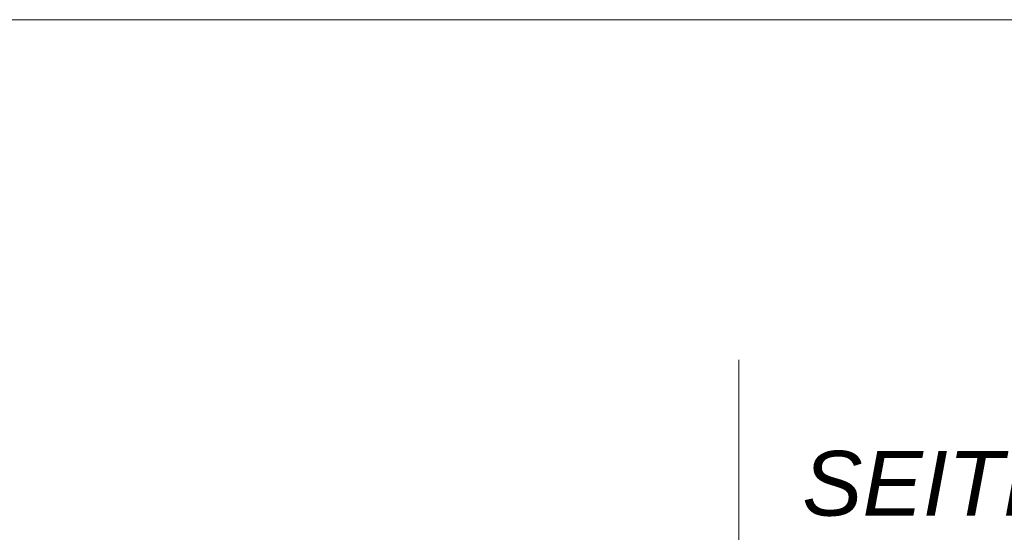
# Model space of a CAD drawing. Extents: x -620 to 300, y 62 to 1112.
# Tile 278 of 286: x 220 to 241, y 868 to 879. Entities that reach past the tile are written whole.
import ezdxf
from ezdxf.lldxf.tags import DXFTag

# ---------------------------------------------------------------- set-up
doc = ezdxf.new("R2010")
doc.units = 0
doc.layers.get('0').update_dxf_attribs({"lineweight": 13})
doc.layers.add('E_Detail_Beschriftung', color=7, linetype='Continuous', lineweight=13, true_color=0x009900)
doc.layers.add('E_Detail_Linie_Text_Bem', color=7, linetype='Continuous', lineweight=13)
doc.styles.get("Standard").update_dxf_attribs({"font": 'ARIALN.TTF'})
tags = doc.linetypes.add('fein_strichliert-A06G9SFU8I', pattern=[4, 1, -2, 1]).pattern_tags.tags
tags[8:9] = [DXFTag(74, 4), DXFTag(75, 0), DXFTag(340, '0'), DXFTag(46, 0.0), DXFTag(50, 0.0), DXFTag(44, 0.0), DXFTag(45, 0.0)]
tags[6:7] = [DXFTag(74, 4), DXFTag(75, 0), DXFTag(340, '0'), DXFTag(46, 0.0), DXFTag(50, 0.0), DXFTag(44, 0.0), DXFTag(45, 0.0)]
tags[4:5] = [DXFTag(74, 4), DXFTag(75, 0), DXFTag(340, '0'), DXFTag(46, 0.0), DXFTag(50, 0.0), DXFTag(44, 0.0), DXFTag(45, 0.0)]

# ---------------------------------------------------------------- blocks, each defined once
blk = doc.blocks.new('Referenz-A06G9SFV8I')
at = {"layer": 'E_Detail_Linie_Text_Bem', "linetype": 'fein_strichliert-A06G9SFU8I', "ltscale": 0.65}
for p, q in [((251.219, 878.706), (188.45, 878.706)), ((235.338, 818.471), (235.338, 871.35))]:
    blk.add_line(p, q, dxfattribs=at)
at = {"layer": 'E_Detail_Beschriftung', "linetype": 'Continuous', "lineweight": -2, "ltscale": 0.25, "insert": (236.705, 869.377), "char_height": 1.4, "attachment_point": 1}
blk.add_mtext('{\\fArial|b0|i1;SEITEN}', dxfattribs=at)

msp = doc.modelspace()

# ---------------------------------------------------------------- block references
at = {"color": 8, "lineweight": 25, "ltscale": 0.25, "true_color": 0x808080}
msp.add_blockref('Referenz-A06G9SFV8I', (0, 0), dxfattribs=at)

doc.saveas('drawing.dxf')
